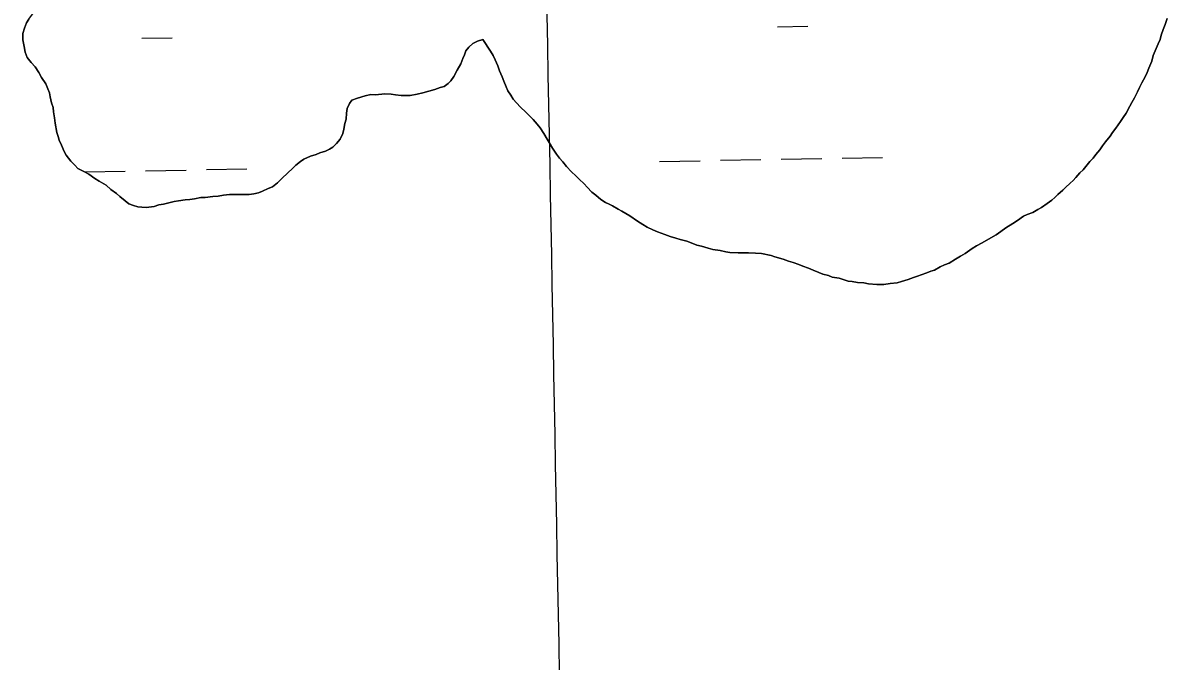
# Model space of a CAD drawing. Extents: x 3957609 to 3995875, y 234277 to 260273.
# Drawn here: x 3966754 to 3967657, y 240638 to 241142 of the extents above; entities that cross this region are included whole.
import ezdxf

# ---------------------------------------------------------------- set-up
doc = ezdxf.new("R2010")
doc.units = 0
for name, color, linetype in [('V-GRID-MAJR', 7, 'Continuous'), ('V-TOPO-SHOR', 7, 'Continuous'), ('V-WETL-SWMP', 7, 'Continuous')]:
    doc.layers.add(name, color=color, linetype=linetype)

msp = doc.modelspace()

# ---------------------------------------------------------------- linework, layer by layer
at = {"layer": 'V-GRID-MAJR'}
msp.add_spline([(3967193.104, 239799.451), (3967136.284, 242827.44), (3967022.571, 248887.277), (3966908.859, 254947.105), (3966851.966, 257978.948)], degree=3, dxfattribs=at)
at = {"layer": 'V-TOPO-SHOR'}
for points in [[(3966758.529, 241144.571), (3966756.647, 241141.707), (3966755.09, 241137.579), (3966753.851, 241133.452), (3966753.884, 241128.385), (3966754.871, 241123.005), (3966755.532, 241118.575), (3966757.144, 241114.467), (3966760.337, 241110.371), (3966763.53, 241106.908), (3966766.409, 241102.492), (3966768.652, 241098.706), (3966771.853, 241093.657), (3966773.465, 241089.549), (3966774.753, 241086.391), (3966775.406, 241083.229), (3966776.387, 241078.482), (3966777.677, 241075.006), (3966778.017, 241071.525), (3966778.681, 241066.777), (3966779.342, 241062.663), (3966780.659, 241055.069), (3966781.63, 241051.909), (3966782.601, 241049.062), (3966784.209, 241045.271), (3966786.459, 241040.219), (3966788.063, 241037.378), (3966791.579, 241032.649), (3966794.766, 241029.504), (3966797.32, 241026.669), (3966802.405, 241024.169), (3966805.903, 241022.291), (3966810.677, 241018.838), (3966814.175, 241016.642), (3966819.582, 241013.511), (3966823.405, 241010.052), (3966827.862, 241006.912), (3966830.409, 241004.713), (3966834.55, 241001.256), (3966837.418, 240998.741), (3966841.229, 240997.498), (3966844.719, 240996.572), (3966847.887, 240996.275), (3966851.057, 240995.98), (3966857.39, 240996.656), (3966861.183, 240997.946), (3966864.98, 240998.606), (3966870.038, 240999.906), (3966873.202, 241000.559), (3966876.684, 241001.217), (3966882.062, 241001.886), (3966885.546, 241002.226), (3966889.343, 241002.884), (3966894.405, 241003.869), (3966897.889, 241003.891), (3966903.904, 241004.563), (3966908.018, 241004.907), (3966912.133, 241005.569), (3966916.88, 241006.234), (3966922.899, 241006.273), (3966926.7, 241006.3), (3966932.402, 241006.337), (3966936.201, 241006.679), (3966939.996, 241007.654), (3966943.156, 241008.942), (3966947.578, 241010.871), (3966951.053, 241012.161), (3966954.834, 241015.354), (3966958.295, 241018.86), (3966963.017, 241023.327), (3966966.796, 241026.837), (3966969.313, 241029.389), (3966973.096, 241032.264), (3966975.617, 241034.181), (3966980.987, 241036.434), (3966985.412, 241037.731), (3966988.257, 241039.017), (3966992.683, 241040.311), (3966995.839, 241041.917), (3966998.679, 241043.52), (3967001.512, 241046.389), (3967004.34, 241049.894), (3967006.527, 241054.342), (3967007.137, 241057.83), (3967008.059, 241062.272), (3967008.987, 241065.761), (3967009.271, 241070.517), (3967009.882, 241074.005), (3967011.756, 241078.136), (3967013.64, 241080.681), (3967018.064, 241082.295), (3967024.07, 241084.234), (3967028.498, 241085.213), (3967032.301, 241084.923), (3967039.584, 241085.605), (3967044.653, 241085.322), (3967048.14, 241085.027)], [(3967497.84, 240959.7), (3967503.202, 240963.536), (3967506.671, 240965.776), (3967511.091, 240968.023), (3967518.034, 240971.871), (3967522.136, 240974.433), (3967525.92, 240976.991), (3967530.018, 240979.868), (3967535.38, 240983.389), (3967539.169, 240985.631), (3967543.896, 240989.148), (3967546.738, 240990.434), (3967551.162, 240992.046), (3967555.266, 240994.29), (3967558.107, 240995.894), (3967562.52, 240999.091), (3967566.305, 241001.649), (3967568.509, 241003.881), (3967571.028, 241006.116), (3967574.804, 241009.626), (3967577.008, 241011.856), (3967580.788, 241015.049), (3967582.99, 241017.281), (3967585.194, 241019.514), (3967588.335, 241023.335), (3967590.856, 241025.569), (3967593.054, 241028.435), (3967596.198, 241032.256), (3967598.715, 241034.808), (3967600.912, 241037.673), (3967604.056, 241041.495), (3967606.251, 241044.677), (3967608.449, 241047.86), (3967612.219, 241052.32), (3967614.101, 241055.184), (3967616.612, 241058.684), (3967620.38, 241063.777), (3967622.578, 241066.96), (3967624.771, 241070.46), (3967627.905, 241075.864), (3967629.469, 241078.725), (3967631.343, 241082.541), (3967633.848, 241087.309), (3967635.409, 241090.802), (3967637.285, 241094.3), (3967639.787, 241099.068), (3967641.35, 241102.562), (3967642.91, 241106.058), (3967645.091, 241111.456), (3967646.328, 241115.901), (3967647.887, 241119.712), (3967650.07, 241125.113), (3967651.631, 241128.606), (3967652.558, 241132.096), (3967654.113, 241136.542), (3967655.671, 241140.354), (3967657.224, 241145.115)], [(3967048.14, 241085.027), (3967052.578, 241084.423), (3967056.38, 241084.447), (3967059.548, 241084.47), (3967065.243, 241085.457), (3967069.671, 241086.436), (3967074.414, 241087.734), (3967079.157, 241089.033), (3967083.266, 241090.645), (3967086.426, 241091.615), (3967089.58, 241093.854), (3967091.781, 241096.086), (3967093.979, 241099.269), (3967096.797, 241104.354), (3967099.615, 241109.441), (3967101.169, 241113.57), (3967102.419, 241116.429), (3967103.666, 241119.605), (3967105.863, 241122.471), (3967109.011, 241125.344), (3967112.802, 241127.267), (3967116.91, 241128.563), (3967122.989, 241119.415)], [(3967122.989, 241119.415), (3967125.229, 241115.946), (3967126.837, 241112.472), (3967128.768, 241107.733), (3967130.06, 241103.94), (3967132.309, 241099.203), (3967133.599, 241095.728), (3967135.529, 241091.306), (3967136.817, 241088.146), (3967139.057, 241084.677), (3967140.978, 241081.523), (3967143.532, 241078.686), (3967146.723, 241075.223), (3967150.868, 241071.133), (3967154.057, 241067.986), (3967156.607, 241065.469), (3967159.799, 241061.688), (3967162.353, 241058.856), (3967165.233, 241054.438), (3967167.797, 241050.021), (3967169.398, 241047.18), (3967171.963, 241042.762), (3967175.162, 241038.032), (3967177.4, 241034.88), (3967180.269, 241032.047), (3967183.145, 241028.265), (3967186.972, 241024.173), (3967190.478, 241021.027), (3967193.032, 241018.193), (3967196.856, 241014.734), (3967199.41, 241011.899), (3967202.918, 241008.121), (3967206.103, 241005.608), (3967210.244, 241002.151), (3967213.742, 240999.955), (3967216.603, 240998.708), (3967219.464, 240997.143), (3967223.914, 240994.639), (3967226.775, 240993.074), (3967233.136, 240989.314), (3967239.182, 240985.236), (3967243.319, 240982.412), (3967246.815, 240980.534), (3967251.265, 240978.347), (3967254.759, 240976.784), (3967260.792, 240974.607), (3967264.921, 240973.051), (3967269.363, 240971.814), (3967272.857, 240970.568), (3967277.934, 240969.336), (3967281.426, 240968.092), (3967285.874, 240966.221), (3967289.682, 240965.295), (3967294.761, 240963.744), (3967298.568, 240962.819), (3967304.276, 240961.907), (3967308.716, 240960.986), (3967311.888, 240960.373), (3967318.542, 240960.099), (3967322.978, 240960.13), (3967326.777, 240960.154), (3967332.165, 240959.874), (3967336.919, 240959.587), (3967344.531, 240958.053), (3967347.388, 240957.123), (3967354.052, 240955.266), (3967358.181, 240953.709), (3967361.99, 240952.466), (3967366.437, 240950.914), (3967369.613, 240949.667), (3967374.057, 240948.112), (3967377.868, 240946.554), (3967382.317, 240944.682), (3967385.491, 240943.437), (3967389.935, 240942.197), (3967392.794, 240940.95), (3967398.187, 240940.035), (3967402.311, 240938.796), (3967405.486, 240937.866), (3967408.656, 240937.569), (3967412.781, 240936.647), (3967417.85, 240936.365), (3967421.339, 240935.752), (3967427.995, 240935.163), (3967433.697, 240935.201), (3967438.444, 240935.865), (3967444.142, 240936.537), (3967447.619, 240937.51), (3967452.678, 240939.128), (3967457.101, 240940.741), (3967460.264, 240941.712), (3967463.108, 240942.681), (3967467.532, 240944.295), (3967470.692, 240945.583), (3967473.537, 240946.552), (3967477.954, 240949.116), (3967481.428, 240950.721), (3967485.221, 240952.014), (3967490.269, 240955.215), (3967494.054, 240957.457), (3967497.84, 240959.7)]]:
    msp.add_lwpolyline(points, dxfattribs=at)
at = {"layer": 'V-WETL-SWMP'}
for p, q in [((3967349.496, 241138.691), (3967373.492, 241139.128)), ((3966847.671, 241129.566), (3966871.667, 241130.003)), ((3967256.57, 241032.344), (3967288.565, 241032.926)), ((3967304.562, 241033.217), (3967336.557, 241033.799)), ((3967352.555, 241034.09), (3967384.549, 241034.671)), ((3967400.547, 241034.962), (3967432.541, 241035.544)), ((3966802.737, 241024.092), (3966834.732, 241024.674)), ((3966850.729, 241024.965), (3966882.724, 241025.547)), ((3966898.722, 241025.837), (3966930.716, 241026.419))]:
    msp.add_line(p, q, dxfattribs=at)
for points in [[(3966778.017, 241071.524), (3966777.678, 241075.006), (3966776.388, 241078.482), (3966775.406, 241083.228), (3966774.752, 241086.391), (3966773.464, 241089.55), (3966771.853, 241093.658), (3966768.652, 241098.705), (3966766.409, 241102.492), (3966763.529, 241106.908), (3966760.338, 241110.371), (3966757.144, 241114.468), (3966755.533, 241118.576), (3966754.87, 241123.006), (3966753.884, 241128.385), (3966753.851, 241133.453), (3966755.09, 241137.579), (3966756.647, 241141.708), (3966758.529, 241144.571), (3966761.353, 241148.708), (3966763.868, 241151.575), (3966765.752, 241154.122), (3966767.95, 241156.988)], [(3967657.224, 241145.116), (3967655.671, 241140.354), (3967654.113, 241136.542), (3967652.558, 241132.097), (3967651.631, 241128.606), (3967650.07, 241125.112), (3967647.888, 241119.712), (3967646.329, 241115.9), (3967645.092, 241111.457), (3967642.91, 241106.058), (3967641.349, 241102.563), (3967639.788, 241099.068), (3967637.285, 241094.3), (3967635.408, 241090.803), (3967633.847, 241087.308), (3967631.344, 241082.54), (3967629.469, 241078.726), (3967627.904, 241075.865), (3967624.772, 241070.459), (3967622.577, 241066.96), (3967620.381, 241063.778), (3967616.613, 241058.684), (3967614.102, 241055.183), (3967612.22, 241052.32), (3967608.448, 241047.86), (3967606.252, 241044.678), (3967604.055, 241041.495), (3967600.913, 241037.673), (3967598.714, 241034.808), (3967596.197, 241032.257), (3967593.054, 241028.435), (3967590.856, 241025.569), (3967588.336, 241023.335), (3967585.194, 241019.513), (3967582.991, 241017.281), (3967580.788, 241015.049), (3967577.008, 241011.857), (3967574.805, 241009.625), (3967571.027, 241006.115), (3967568.508, 241003.881), (3967566.305, 241001.649), (3967562.52, 240999.09), (3967558.107, 240995.893), (3967555.266, 240994.29), (3967551.163, 240992.046), (3967546.739, 240990.433), (3967543.896, 240989.147), (3967539.168, 240985.631), (3967535.381, 240983.389), (3967530.019, 240979.869), (3967525.92, 240976.991), (3967522.136, 240974.432), (3967518.034, 240971.87), (3967511.091, 240968.023), (3967506.671, 240965.776), (3967503.201, 240963.536), (3967497.841, 240959.699)], [(3967122.989, 241119.416), (3967116.91, 241128.563), (3967112.801, 241127.268), (3967109.012, 241125.343), (3967105.863, 241122.471), (3967103.665, 241119.606), (3967102.418, 241116.43), (3967101.17, 241113.57), (3967099.614, 241109.442), (3967096.796, 241104.355), (3967093.979, 241099.268), (3967091.782, 241096.086), (3967089.579, 241093.854), (3967086.426, 241091.615), (3967083.265, 241090.644), (3967079.158, 241089.033), (3967074.415, 241087.735), (3967069.671, 241086.436), (3967065.243, 241085.457), (3967059.548, 241084.469), (3967056.38, 241084.448), (3967052.579, 241084.423), (3967048.14, 241085.027), (3967044.653, 241085.321), (3967039.583, 241085.604), (3967032.302, 241084.923), (3967028.498, 241085.214), (3967024.07, 241084.235), (3967018.064, 241082.294), (3967013.64, 241080.681), (3967011.756, 241078.135), (3967009.882, 241074.004), (3967009.272, 241070.516), (3967008.987, 241065.762), (3967008.059, 241062.271), (3967007.138, 241057.83), (3967006.528, 241054.342), (3967004.34, 241049.893), (3967001.512, 241046.389), (3966998.68, 241043.52), (3966995.839, 241041.917), (3966992.682, 241040.312), (3966988.256, 241039.016), (3966985.413, 241037.73), (3966980.987, 241036.434), (3966975.616, 241034.181), (3966973.095, 241032.264), (3966969.313, 241029.388), (3966966.795, 241026.837), (3966963.017, 241023.327), (3966958.295, 241018.861), (3966954.833, 241015.354), (3966951.053, 241012.161), (3966947.577, 241010.871), (3966943.155, 241008.941), (3966939.996, 241007.653), (3966936.201, 241006.678), (3966932.402, 241006.336), (3966926.7, 241006.299), (3966922.899, 241006.273), (3966916.88, 241006.234), (3966912.133, 241005.569), (3966908.019, 241004.908), (3966903.903, 241004.564), (3966897.889, 241003.891), (3966894.405, 241003.868), (3966889.343, 241002.884), (3966885.546, 241002.226), (3966882.063, 241001.886), (3966876.683, 241001.217), (3966873.202, 241000.56), (3966870.039, 240999.906), (3966864.979, 240998.605), (3966861.182, 240997.947), (3966857.389, 240996.655), (3966851.058, 240995.979), (3966847.888, 240996.275), (3966844.719, 240996.571), (3966841.228, 240997.498), (3966837.418, 240998.74), (3966834.551, 241001.256), (3966830.41, 241004.713), (3966827.861, 241006.913), (3966823.406, 241010.052), (3966819.581, 241013.511), (3966814.175, 241016.643), (3966810.676, 241018.838), (3966805.902, 241022.291), (3966802.405, 241024.168), (3966797.32, 241026.669), (3966794.767, 241029.503), (3966791.579, 241032.65), (3966788.063, 241037.378), (3966786.46, 241040.219), (3966784.209, 241045.272), (3966782.601, 241049.063), (3966781.631, 241051.908), (3966780.66, 241055.069), (3966779.343, 241062.663), (3966778.682, 241066.777), (3966778.017, 241071.524)], [(3967497.841, 240959.699), (3967494.054, 240957.457), (3967490.268, 240955.215), (3967485.221, 240952.013), (3967481.428, 240950.721), (3967477.954, 240949.115), (3967473.536, 240946.551), (3967470.691, 240945.582), (3967467.532, 240944.294), (3967463.108, 240942.681), (3967460.263, 240941.712), (3967457.102, 240940.741), (3967452.677, 240939.128), (3967447.62, 240937.51), (3967444.142, 240936.537), (3967438.444, 240935.866), (3967433.697, 240935.201), (3967427.995, 240935.163), (3967421.339, 240935.753), (3967417.85, 240936.364), (3967412.78, 240936.647), (3967408.656, 240937.57), (3967405.486, 240937.866), (3967402.312, 240938.795), (3967398.186, 240940.035), (3967392.794, 240940.95), (3967389.935, 240942.198), (3967385.492, 240943.436), (3967382.316, 240944.682), (3967377.869, 240946.553), (3967374.057, 240948.112), (3967369.612, 240949.667), (3967366.436, 240950.913), (3967361.991, 240952.467), (3967358.181, 240953.709), (3967354.053, 240955.266), (3967347.388, 240957.123), (3967344.531, 240958.054), (3967336.919, 240959.588), (3967332.165, 240959.873), (3967326.778, 240960.155), (3967322.977, 240960.129), (3967318.542, 240960.1), (3967311.888, 240960.373), (3967308.716, 240960.986), (3967304.275, 240961.907), (3967298.567, 240962.819), (3967294.76, 240963.745), (3967289.681, 240965.295), (3967285.874, 240966.22), (3967281.426, 240968.092), (3967277.934, 240969.336), (3967272.857, 240970.569), (3967269.364, 240971.813), (3967264.921, 240973.051), (3967260.793, 240974.608), (3967254.76, 240976.785), (3967251.265, 240978.346), (3967246.815, 240980.534), (3967243.319, 240982.412), (3967239.182, 240985.236), (3967233.136, 240989.314), (3967226.776, 240993.073), (3967223.914, 240994.638), (3967219.463, 240997.143), (3967216.602, 240998.708), (3967213.742, 240999.956), (3967210.243, 241002.151), (3967206.102, 241005.608), (3967202.918, 241008.121), (3967199.409, 241011.899), (3967196.856, 241014.733), (3967193.032, 241018.193), (3967190.479, 241021.027), (3967186.973, 241024.172), (3967183.145, 241028.264), (3967180.269, 241032.047), (3967177.399, 241034.879), (3967175.161, 241038.032), (3967171.962, 241042.762), (3967169.399, 241047.18), (3967167.796, 241050.021), (3967165.233, 241054.439), (3967162.353, 241058.855), (3967159.8, 241061.689), (3967156.607, 241065.469), (3967154.056, 241067.986), (3967150.868, 241071.133), (3967146.722, 241075.224), (3967143.532, 241078.687), (3967140.979, 241081.522), (3967139.057, 241084.677), (3967136.817, 241088.146), (3967135.529, 241091.306), (3967133.599, 241095.728), (3967132.309, 241099.204), (3967130.06, 241103.941), (3967128.768, 241107.734), (3967126.836, 241112.473), (3967125.23, 241115.946), (3967122.989, 241119.416)]]:
    msp.add_lwpolyline(points, dxfattribs=at)
msp.add_arc((3967549.509, 240987.395), 35.246, 41.490047, 41.813537, dxfattribs=at)

doc.saveas('drawing.dxf')
